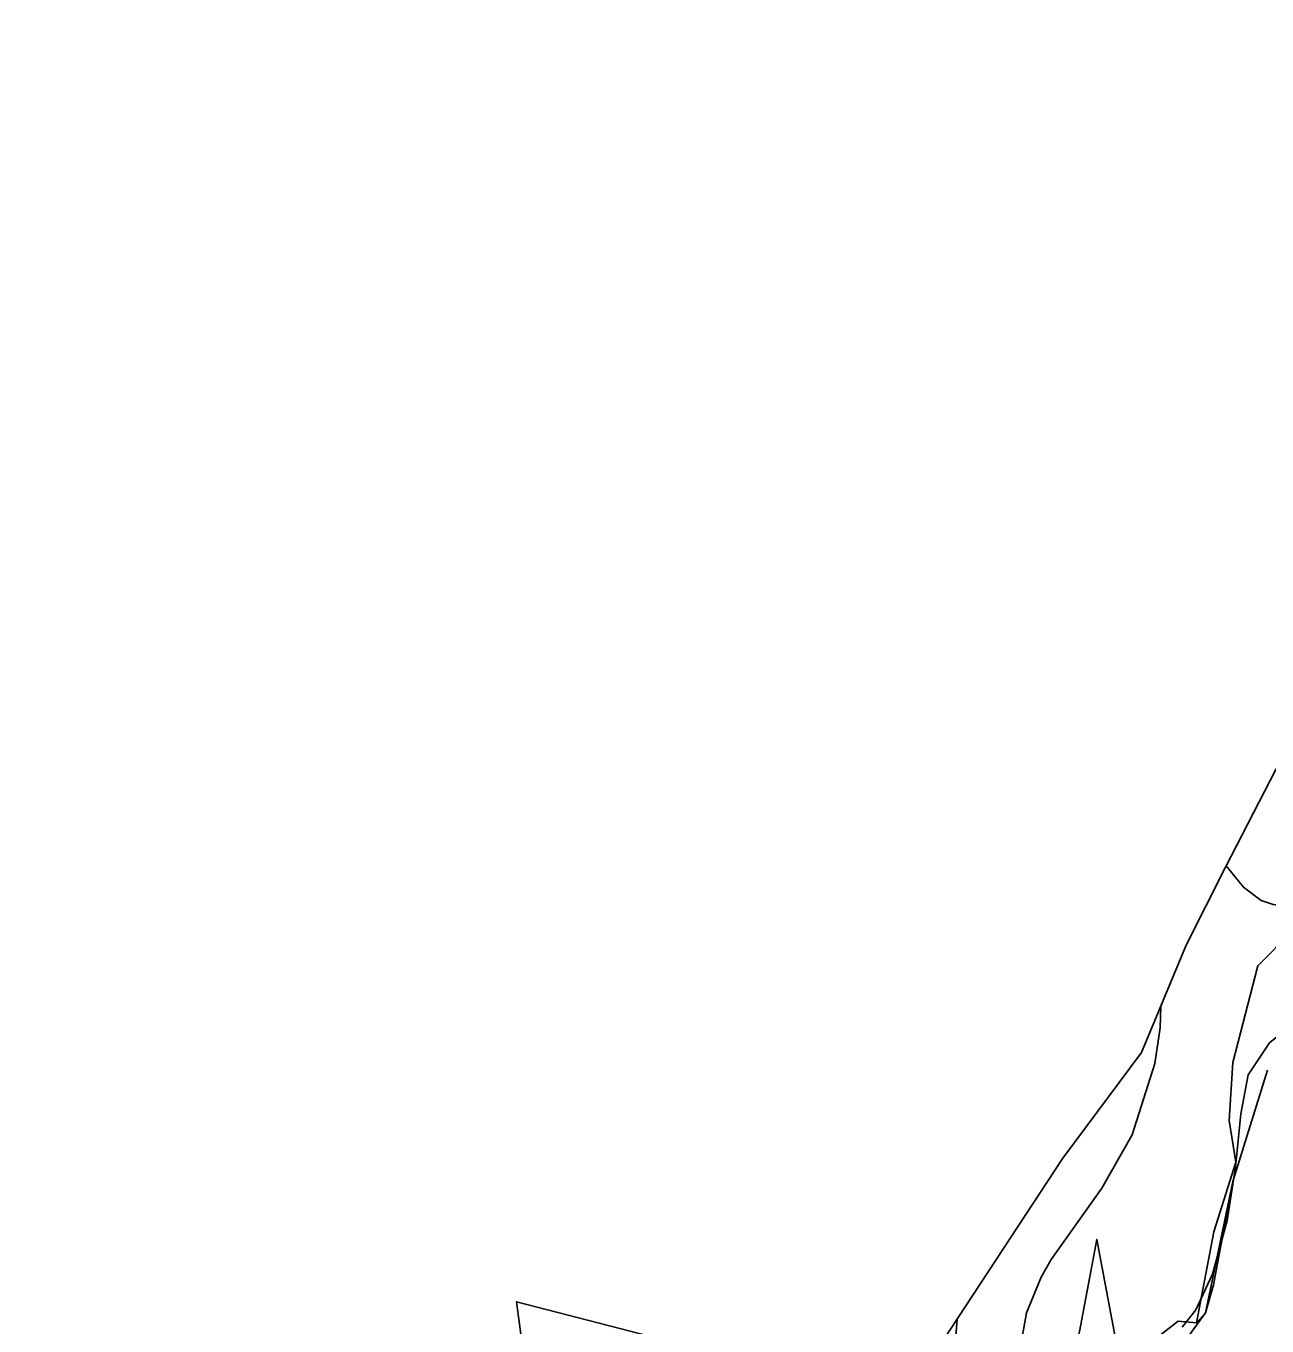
# Model space of a CAD drawing. Extents: x -684583 to -680383, y -1157874 to -1154904.
# Drawn here: x -683807 to -683469.1, y -1156658.6 to -1156304.8 of the extents above; entities that cross this region are included whole.
import ezdxf

# ---------------------------------------------------------------- set-up
doc = ezdxf.new("R2010")
doc.units = 0
for name, color, linetype in [('01_OBVOD PÚ', 7, 'Continuous'), ('01_SPRÁV_HRANICE', 7, 'Continuous'), ('01_VRSTEVNICE', 7, 'Continuous'), ('02_KULTURY STAV', 7, 'Continuous'), ('06_BIOGEOGRAFIE', 7, 'Continuous'), ('06_ÚSES_BK', 7, 'Continuous')]:
    doc.layers.add(name, color=color, linetype=linetype)

msp = doc.modelspace()

# ---------------------------------------------------------------- linework, layer by layer
at = {"layer": '01_OBVOD PÚ'}
msp.add_lwpolyline([(-683398.79, -1156298.66), (-683413.1, -1156322.77), (-683422.24, -1156343.5), (-683437.73, -1156386.86), (-683446.08, -1156416.21), (-683453.19, -1156436.08), (-683453.82, -1156449.66), (-683455.73, -1156471.73), (-683461.01, -1156495.56), (-683462.1, -1156498.16), (-683480.56, -1156533.92), (-683491.16, -1156554.95), (-683503.34, -1156584.23), (-683524.73, -1156612.92), (-683565.38, -1156674.86)], dxfattribs=at)
at = {"layer": '01_SPRÁV_HRANICE'}
msp.add_lwpolyline([(-683398.79, -1156298.66), (-683413.1, -1156322.77), (-683422.24, -1156343.5), (-683437.73, -1156386.86), (-683446.08, -1156416.21), (-683453.19, -1156436.08), (-683453.82, -1156449.66), (-683455.73, -1156471.73), (-683461.01, -1156495.56), (-683462.1, -1156498.16), (-683480.56, -1156533.92), (-683491.16, -1156554.95), (-683503.34, -1156584.23), (-683524.73, -1156612.92), (-683565.38, -1156674.86)], dxfattribs=at)
at = {"layer": '01_VRSTEVNICE'}
for points in [[(-683402.05, -1156534.3), (-683407.53, -1156537.1), (-683412.09, -1156538.52), (-683428.07, -1156540.66), (-683446.33, -1156544.37), (-683457.17, -1156545.37), (-683467.44, -1156543.94), (-683470.72, -1156542.8), (-683475.57, -1156539.24), (-683480.28, -1156533.37)], [(-683345.17, -1156536.16), (-683354.02, -1156540.69), (-683363.88, -1156547.37), (-683373.86, -1156557.78), (-683377.57, -1156560.06), (-683386.7, -1156561.2), (-683404.96, -1156557.78), (-683418.65, -1156558.35), (-683427.78, -1156560.92), (-683446.04, -1156567.62), (-683459.74, -1156574.47), (-683468.44, -1156581.6), (-683474.29, -1156590.3), (-683476.28, -1156600.86), (-683477.71, -1156615.41), (-683479.99, -1156629.96), (-683483.98, -1156644.51), (-683488.55, -1156654.21), (-683492.26, -1156658.91)], [(-683536.33, -1156664.76), (-683534.62, -1156655.06), (-683530.63, -1156645.36), (-683527.92, -1156640.51), (-683514.08, -1156621.11), (-683505.81, -1156606.56), (-683499.67, -1156587.16), (-683498.25, -1156577.46), (-683498.08, -1156571.58)], [(-683553.5, -1156656.76), (-683553.88, -1156661.34)]]:
    msp.add_lwpolyline(points, dxfattribs=at)
at = {"layer": '02_KULTURY STAV'}
for points in [[(-683565.38, -1156674.86), (-683524.73, -1156612.92), (-683503.34, -1156584.23), (-683491.16, -1156554.95), (-683480.56, -1156533.92), (-683462.1, -1156498.16), (-683448.29, -1156485.69), (-683442.69, -1156475.53), (-683436.4, -1156467.16), (-683424.11, -1156453.92), (-683416.55, -1156447.71), (-683408.58, -1156443.7), (-683398.81, -1156441.08), (-683394.9, -1156437.57), (-683385.41, -1156420.39), (-683369.19, -1156386.16), (-683349.81, -1156356.71), (-683335.5, -1156328.62), (-683327.82, -1156306.53), (-683323.6, -1156288.47)], [(-683443.57, -1156532.32), (-683471.62, -1156560.57), (-683478.42, -1156586.94), (-683479.47, -1156602.66), (-683477.6, -1156614.01), (-683483.57, -1156632.96), (-683488.33, -1156657.8), (-683493.37, -1156657.35), (-683502.3, -1156664.33)], [(-683469.01, -1156589.01), (-683478.4, -1156619.34), (-683483.71, -1156647.39), (-683485.88, -1156655.07), (-683488.33, -1156657.8), (-683483.57, -1156632.96), (-683477.6, -1156614.01), (-683479.47, -1156602.66), (-683478.42, -1156586.94), (-683471.62, -1156560.57), (-683443.57, -1156532.32)], [(-683500.09, -1156674.67), (-683485.88, -1156655.07), (-683478.4, -1156619.34), (-683469.01, -1156589.01)], [(-683520.74, -1156663.07), (-683515.49, -1156635.07), (-683510.24, -1156663.07), (-683503.24, -1156663.07)]]:
    msp.add_lwpolyline(points, dxfattribs=at)
msp.add_lwpolyline([(-683485.88, -1156655.07), (-683488.33, -1156657.8), (-683493.37, -1156657.35), (-683502.3, -1156664.33), (-683508.16, -1156673.98), (-683514.12, -1156692.19), (-683519.56, -1156719.01), (-683519.03, -1156731.5), (-683520.89, -1156739.21), (-683489.86, -1156765.12), (-683481.81, -1156778.8), (-683469.26, -1156791.35), (-683470.65, -1156788), (-683481.96, -1156770.49), (-683502.22, -1156751.48), (-683504.93, -1156744.71), (-683507.26, -1156741.71), (-683509.77, -1156740.38), (-683516.1, -1156730.82), (-683515.85, -1156721.2), (-683508.45, -1156703.51), (-683505.19, -1156687.78), (-683500.09, -1156674.67)], close=True, dxfattribs=at)
at = {"layer": '06_BIOGEOGRAFIE'}
msp.add_spline([(-682624.87, -1154935.44), (-682669.05, -1155140.04), (-682739.65, -1155253.72), (-682834.36, -1155382.91), (-682941.12, -1155661.96), (-683008.28, -1155760.14), (-683056.49, -1155810.09), (-683084.04, -1155808.37), (-683154.45, -1155886.49), (-683231.94, -1156062.19), (-683280.08, -1156211.64), (-683362.74, -1156430.39), (-683497.05, -1156731.83), (-683541.82, -1156781.78), (-683638.25, -1156792.12), (-683701.96, -1156768), (-683817.33, -1156693.94)], degree=3, dxfattribs=at)
at = {"layer": '06_ÚSES_BK'}
msp.add_lwpolyline([(-683603.98, -1156704.72), (-683587.53, -1156737.5), (-683540.45, -1156789.59), (-683570.35, -1156859.85), (-683584.63, -1156848.32), (-683589.07, -1156843.46), (-683595.13, -1156835.42), (-683606.54, -1156823.38), (-683591.29, -1156810.56), (-683612.82, -1156775.26), (-683648.92, -1156688.09), (-683666.93, -1156700.78), (-683673.48, -1156652.05), (-683625.99, -1156664.34), (-683641.96, -1156679.08), (-683603.98, -1156704.72)], dxfattribs=at)

doc.saveas('drawing.dxf')
